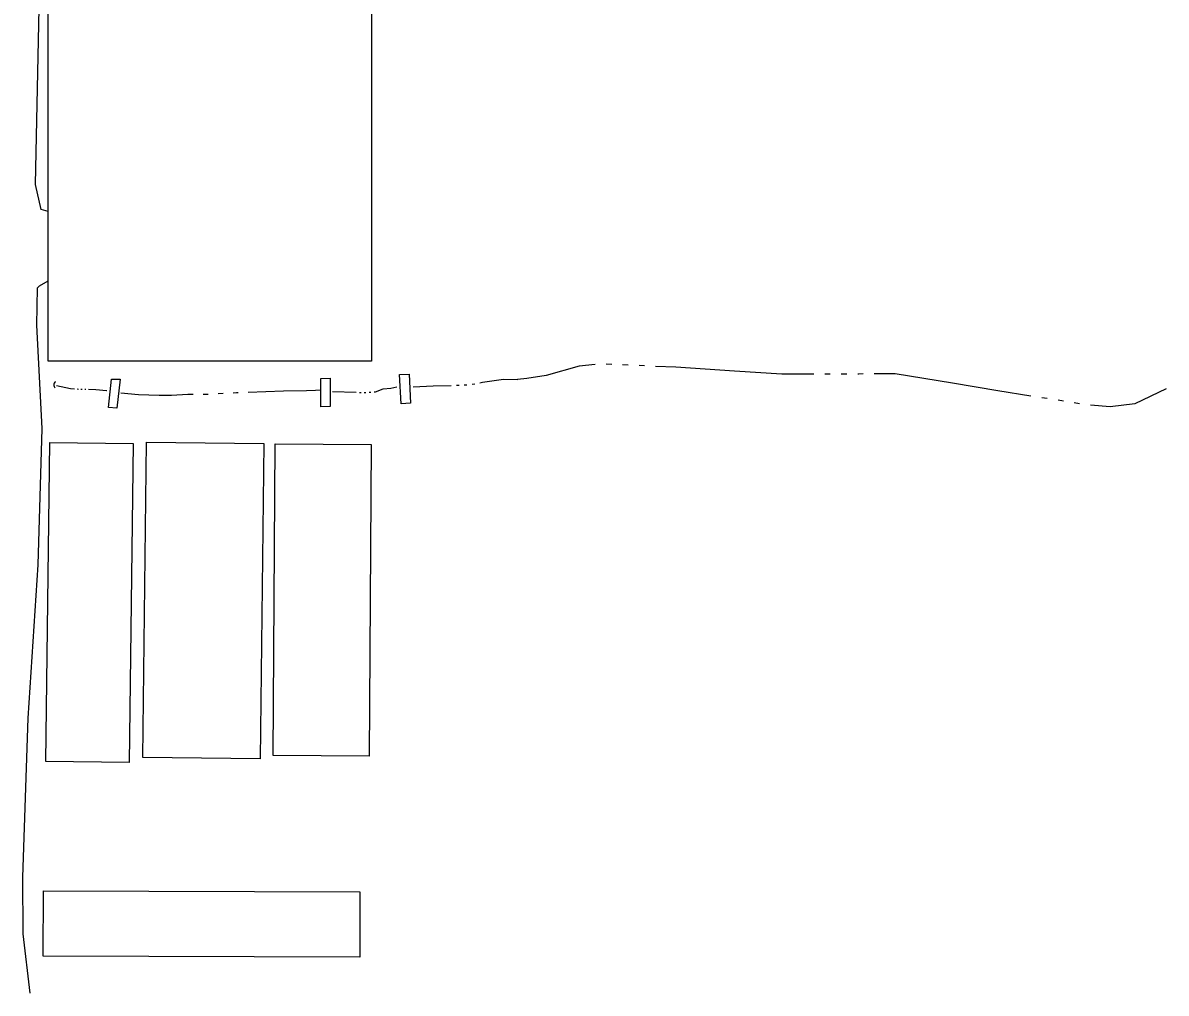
# Model space of a CAD drawing. Extents: x 588843 to 2552415, y 180129 to 269402.
# Drawn here: x 597219.6 to 597567.8, y 183534.8 to 183830.5 of the extents above; entities that cross this region are included whole.
import ezdxf

# ---------------------------------------------------------------- set-up
doc = ezdxf.new("R2010")
doc.units = 0
for name, color, linetype in [('E_BLD', 7, 'Continuous'), ('E_DRN', 7, 'Continuous'), ('E_DWY', 7, 'Continuous'), ('E_STRUCT', 7, 'Continuous'), ('E_WTR_P', 7, 'Continuous')]:
    doc.layers.add(name, color=color, linetype=linetype)

# ---------------------------------------------------------------- blocks, each defined once
blk = doc.blocks.new('CULV2_4')
at = {"layer": 'E_DRN'}
blk.add_arc((65, 48), 80.7, 216.8699, 323.1301, dxfattribs=at)

msp = doc.modelspace()

# ---------------------------------------------------------------- linework, layer by layer
at = {"layer": 'E_BLD'}
for points in [[(597325.75, 183727.35), (597227.25, 183727.35), (597227.25, 183866.85), (597228.64, 183866.85), (597228.58, 183888.87), (597238.68, 183899.54), (597269, 183900.83), (597269.92, 183941.21), (597325.75, 183941.21)], [(597253.13, 183702.32), (597251.91, 183605.1), (597226.59, 183605.42), (597227.81, 183702.64)], [(597292.95, 183702.25), (597291.83, 183606.16), (597256.14, 183606.57), (597257.26, 183702.67)], [(597325.69, 183702.03), (597325.09, 183607.06), (597295.82, 183607.24), (597296.42, 183702.22)], [(597322.17, 183545.75), (597225.77, 183546.12), (597225.84, 183566.03), (597322.25, 183565.66)]]:
    msp.add_lwpolyline(points, close=True, dxfattribs=at)
at = {"layer": 'E_DWY'}
for points in [[(597227.25, 183772.95), (597225.15, 183773.57), (597223.46, 183781.19), (597225.63, 183888.66), (597230.74, 183896.5), (597242.69, 183904.76), (597252.65, 183905.79), (597269.12, 183906.17)], [(597221.8, 183534.81), (597219.64, 183552.86), (597219.58, 183570.12), (597221.22, 183618.65), (597224.24, 183665.33), (597225.41, 183706.85), (597223.83, 183738.4), (597224.01, 183749.71), (597224.62, 183750.38), (597227.25, 183751.82)]]:
    msp.add_lwpolyline(points, dxfattribs=at)
at = {"layer": 'E_STRUCT'}
for points in [[(597334.77, 183714.43), (597334.27, 183723.29), (597337.25, 183723.41), (597337.65, 183714.58), (597334.77, 183714.43)], [(597249.25, 183721.87), (597248.18, 183713.03), (597245.63, 183713.31), (597246.62, 183721.86), (597249.26, 183721.87)], [(597310.33, 183713.5), (597310.3, 183722.13), (597313.15, 183722.19), (597313.19, 183713.56), (597310.33, 183713.51)]]:
    msp.add_lwpolyline(points, dxfattribs=at)
at = {"layer": 'E_WTR_P'}
for points in [[(597393.93, 183726.36), (597389.01, 183725.9), (597378.96, 183723), (597373.04, 183722.11), (597370.28, 183721.79)], [(597398.92, 183726.4), (597397.26, 183726.48)], [(597403.92, 183726.18), (597402.25, 183726.25)], [(597408.91, 183725.96), (597407.25, 183726.03)], [(597436.37, 183724.37), (597418.46, 183725.54), (597412.24, 183725.81)], [(597460.51, 183723.45), (597450.78, 183723.44), (597436.37, 183724.37)], [(597465.51, 183723.46), (597463.85, 183723.45)], [(597470.51, 183723.46), (597468.85, 183723.46)], [(597475.51, 183723.48), (597474.23, 183723.47), (597473.85, 183723.47)], [(597502.78, 183720.67), (597485.3, 183723.57), (597478.85, 183723.51)], [(597229.8, 183719.94), (597234.13, 183719.06), (597235.32, 183718.98)], [(597236.09, 183718.93), (597236.48, 183718.9)], [(597237.25, 183718.85), (597237.43, 183718.83), (597237.64, 183718.83)], [(597238.41, 183718.82), (597238.8, 183718.82)], [(597239.57, 183718.81), (597241.83, 183718.77), (597245, 183718.47), (597245.16, 183718.48)], [(597326.53, 183718.02), (597326.94, 183718.06), (597329.33, 183718.92), (597331.65, 183719.12), (597333.52, 183719.61)], [(597338.45, 183719.56), (597344.51, 183719.83), (597350.04, 183720)], [(597351.64, 183720.06), (597352.44, 183720.08)], [(597354.03, 183720.14), (597354.83, 183720.17)], [(597356.42, 183720.34), (597357.2, 183720.5)], [(597358.77, 183720.8), (597359.6, 183720.96), (597366.01, 183721.92), (597370.29, 183721.79)], [(597526.64, 183716.77), (597516.56, 183718.39), (597502.78, 183720.67)], [(597567.81, 183718.95), (597558.23, 183714.34), (597550.73, 183713.47), (597544.76, 183713.99)], [(597249.44, 183717.78), (597254.81, 183717.24), (597261.11, 183717.02), (597264.83, 183716.99), (597269.82, 183717.35), (597271.45, 183717.34)], [(597274.5, 183717.34), (597276.02, 183717.34)], [(597279.06, 183717.5), (597280.58, 183717.59)], [(597283.61, 183717.76), (597284.66, 183717.81), (597285.13, 183717.83)], [(597288.17, 183717.93), (597293.63, 183718.12), (597299, 183718.32), (597305.98, 183718.49), (597308.69, 183718.58), (597310.23, 183718.63)], [(597313.88, 183718.15), (597321.08, 183717.89)], [(597322.07, 183717.86), (597322.57, 183717.84)], [(597323.56, 183717.8), (597323.92, 183717.79), (597324.06, 183717.8)], [(597325.05, 183717.89), (597325.54, 183717.94)], [(597531.58, 183715.98), (597529.93, 183716.24)], [(597536.51, 183715.18), (597534.87, 183715.45)], [(597541.45, 183714.39), (597539.8, 183714.65)]]:
    msp.add_lwpolyline(points, dxfattribs=at)

# ---------------------------------------------------------------- block references
at = {"layer": 'E_DRN', "xscale": 0.014467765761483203, "yscale": 0.014467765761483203, "rotation": -92.92318166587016}
msp.add_blockref('CULV2_4', (597229.5, 183721.13), dxfattribs=at)

doc.saveas('drawing.dxf')
